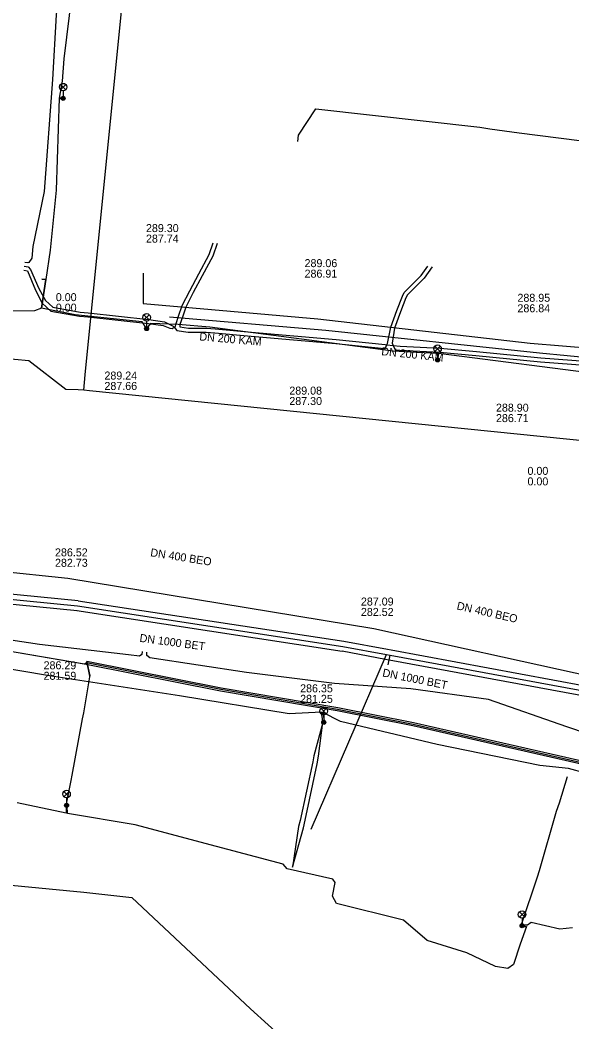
# Model space of a CAD drawing. Extents: x -595540 to -593988, y -1160850 to -1159202.
# Drawn here: x -594420.8 to -594365.5, y -1160478.9 to -1160378.8 of the extents above; entities that cross this region are included whole.
import ezdxf

# ---------------------------------------------------------------- set-up
doc = ezdxf.new("R2010")
doc.units = 0
for name, color, linetype in [('BVK-DESTOVA_popisy', 7, 'Continuous'), ('BVK-DESTOVA_trasa sítě', 7, 'Continuous'), ('BVK-DESTOVA_trasa sítě obvodem', 7, 'Continuous'), ('BVK-SPLASKOVA_popisy', 7, 'Continuous'), ('BVK-SPLASKOVA_trasa sítě', 7, 'Continuous'), ('BVK-VODOVOD_trasa sítě', 7, 'Continuous'), ('CETIN_kabel podzemní', 7, 'Continuous'), ('DESTOVA-NEPROVOZOVANA_popisy', 7, 'Continuous'), ('DESTOVA_trasa neprovozované sítě', 7, 'Continuous'), ('DPMB_kabel', 7, 'Continuous'), ('DPMB_kyneta', 7, 'Continuous'), ('DPMB_trolejové vedení-nosné lano', 7, 'Continuous'), ('EON-NN_kabel', 7, 'Continuous'), ('SPLASKOVA_neprovozovaná  trasa sítě', 7, 'Continuous'), ('SPLASKOVA_popisy neprovozované sítě', 7, 'Continuous'), ('TSB_kabel VO', 7, 'Continuous'), ('TSB_lampy VO', 7, 'Continuous')]:
    doc.layers.add(name, color=color, linetype=linetype)

msp = doc.modelspace()

# ---------------------------------------------------------------- linework, layer by layer
at = {"layer": 'BVK-DESTOVA_popisy'}
for p, q in [((-594418.408, -1160443.809), (-594418.408, -1160443.809)), ((-594392.733, -1160446.114), (-594392.733, -1160446.114))]:
    msp.add_line(p, q, dxfattribs=at)
at = {"layer": 'BVK-DESTOVA_trasa sítě'}
msp.add_line((-594415.009, -1160437.352), (-594388.442, -1160441.396), dxfattribs=at)
for points in [[(-594466.738, -1160432.281), (-594463.021, -1160432.646), (-594440.144, -1160434.888), (-594433.538, -1160435.536), (-594422.832, -1160436.585), (-594415.009, -1160437.352)], [(-594388.442, -1160441.396), (-594384.087, -1160442.202), (-594383.722, -1160442.27), (-594354.597, -1160447.655)]]:
    msp.add_lwpolyline(points, dxfattribs=at)
at = {"layer": 'BVK-DESTOVA_trasa sítě obvodem'}
for p, q in [((-594388.367, -1160440.901), (-594414.934, -1160436.857)), ((-594388.518, -1160441.89), (-594415.084, -1160437.846))]:
    msp.add_line(p, q, dxfattribs=at)
for points in [[(-594414.96, -1160436.854), (-594422.783, -1160436.088), (-594433.489, -1160435.038), (-594440.095, -1160434.391), (-594462.973, -1160432.149), (-594466.689, -1160431.783)], [(-594415.058, -1160437.849), (-594422.88, -1160437.083), (-594433.587, -1160436.033), (-594440.193, -1160435.386), (-594463.07, -1160433.144), (-594466.787, -1160432.778)], [(-594354.506, -1160447.163), (-594383.631, -1160441.778), (-594383.996, -1160441.71), (-594388.351, -1160440.904)], [(-594354.688, -1160448.147), (-594383.813, -1160442.761), (-594384.178, -1160442.694), (-594388.533, -1160441.887)]]:
    msp.add_lwpolyline(points, dxfattribs=at)
at = {"layer": 'BVK-SPLASKOVA_popisy'}
for p, q in [((-594417.264, -1160431.595), (-594417.264, -1160431.595)), ((-594386.648, -1160436.51), (-594386.648, -1160436.51))]:
    msp.add_line(p, q, dxfattribs=at)
at = {"layer": 'BVK-SPLASKOVA_trasa sítě'}
for p, q in [((-594467.309, -1160429.155), (-594415.994, -1160434.587)), ((-594415.994, -1160434.587), (-594385.363, -1160439.604)), ((-594385.363, -1160439.604), (-594350.531, -1160447.284))]:
    msp.add_line(p, q, dxfattribs=at)
at = {"layer": 'BVK-VODOVOD_trasa sítě'}
for p, q in [((-594414.39, -1160415.79), (-594414.304, -1160415.018)), ((-594414.39, -1160415.79), (-594414.938, -1160415.755)), ((-594413.799, -1160415.845), (-594414.39, -1160415.79))]:
    msp.add_line(p, q, dxfattribs=at)
for points in [[(-594414.304, -1160415.018), (-594414.26, -1160414.24), (-594404.1, -1160312.8), (-594403.199, -1160304.249), (-594403.197, -1160304.228), (-594393.45, -1160213.01), (-594381.18, -1160113.49), (-594372.864, -1160046.537), (-594372.845, -1160046.405)], [(-594414.938, -1160415.755), (-594416.18, -1160415.71), (-594419.89, -1160412.84), (-594422.8, -1160412.56), (-594448.8, -1160409.7), (-594488.88, -1160405.03), (-594495.32, -1160404.17), (-594508.771, -1160402.588)], [(-594315.236, -1160426.257), (-594363.42, -1160420.93), (-594413.799, -1160415.845)]]:
    msp.add_lwpolyline(points, dxfattribs=at)
at = {"layer": 'CETIN_kabel podzemní'}
for points in [[(-594392.96, -1160390.91), (-594392.88, -1160390.27), (-594391.17, -1160387.65), (-594374.73, -1160389.47), (-594373.73, -1160389.64), (-594370.8, -1160390.03), (-594352.71, -1160392.35), (-594349.02, -1160392.64), (-594347.73, -1160392.74)], [(-594430.36, -1160464.45), (-594414.38, -1160465.98)], [(-594414.38, -1160465.98), (-594409.57, -1160466.51), (-594397.69, -1160477.62)], [(-594397.69, -1160477.62), (-594394.16, -1160480.82)]]:
    msp.add_lwpolyline(points, dxfattribs=at)
at = {"layer": 'DESTOVA-NEPROVOZOVANA_popisy'}
for p, q in [((-594408.161, -1160401.018), (-594408.161, -1160401.018)), ((-594392.287, -1160404.523), (-594392.287, -1160404.523)), ((-594417.184, -1160407.923), (-594417.184, -1160407.923)), ((-594370.982, -1160407.987), (-594370.982, -1160407.987)), ((-594369.976, -1160425.296), (-594369.976, -1160425.296))]:
    msp.add_line(p, q, dxfattribs=at)
at = {"layer": 'DESTOVA_trasa neprovozované sítě'}
for p, q in [((-594408.434, -1160404.07), (-594408.453, -1160407.125)), ((-594408.453, -1160407.125), (-594390.974, -1160408.635)), ((-594390.974, -1160408.635), (-594369.706, -1160411.079)), ((-594369.706, -1160411.079), (-594347.785, -1160412.826)), ((-594391.63, -1160459.668), (-594384.087, -1160442.202)), ((-594383.918, -1160443.25), (-594383.722, -1160442.27))]:
    msp.add_line(p, q, dxfattribs=at)
at = {"layer": 'DPMB_kabel'}
for points in [[(-594300.133, -1160481.29), (-594301.958, -1160477.528), (-594302.108, -1160474.232), (-594304.271, -1160471.28), (-594310.419, -1160469.533), (-594314.254, -1160470.154), (-594324.705, -1160466.47), (-594333.688, -1160462.598), (-594346.805, -1160457.273), (-594363.583, -1160453.406), (-594381.441, -1160449.347), (-594389.017, -1160447.848), (-594400.687, -1160445.858), (-594414.139, -1160443.197), (-594423.72, -1160441.56), (-594438.14, -1160439.45), (-594440.926, -1160438.619)], [(-594300.133, -1160481.29), (-594301.958, -1160477.528), (-594302.108, -1160474.232), (-594304.271, -1160471.28), (-594310.419, -1160469.533), (-594314.254, -1160470.154), (-594324.705, -1160466.47), (-594333.688, -1160462.598), (-594346.805, -1160457.273), (-594363.583, -1160453.406), (-594381.441, -1160449.347), (-594389.017, -1160447.848), (-594400.687, -1160445.858), (-594414.139, -1160443.197), (-594423.72, -1160441.56), (-594438.14, -1160439.45), (-594440.926, -1160438.619)], [(-594299.887, -1160481.11), (-594301.662, -1160477.452), (-594301.812, -1160474.128), (-594304.089, -1160471.02), (-594310.401, -1160469.227), (-594314.226, -1160469.846), (-594324.595, -1160466.19), (-594333.572, -1160462.322), (-594346.715, -1160456.987), (-594363.517, -1160453.114), (-594381.379, -1160449.053), (-594388.963, -1160447.552), (-594400.633, -1160445.562), (-594414.081, -1160442.903), (-594413.77, -1160444.37)], [(-594299.887, -1160481.11), (-594301.662, -1160477.452), (-594301.812, -1160474.128), (-594304.089, -1160471.02), (-594310.401, -1160469.227), (-594314.226, -1160469.846), (-594324.595, -1160466.19), (-594333.572, -1160462.322), (-594346.715, -1160456.987), (-594363.517, -1160453.114), (-594381.379, -1160449.053), (-594388.963, -1160447.552), (-594400.633, -1160445.562), (-594414.081, -1160442.903), (-594413.77, -1160444.37)]]:
    msp.add_lwpolyline(points, dxfattribs=at)
at = {"layer": 'DPMB_kyneta'}
for points in [[(-594300.01, -1160481.2), (-594301.81, -1160477.49), (-594301.96, -1160474.18), (-594304.18, -1160471.15), (-594310.41, -1160469.38), (-594314.24, -1160470), (-594324.65, -1160466.33), (-594333.63, -1160462.46), (-594346.76, -1160457.13), (-594363.55, -1160453.26), (-594381.41, -1160449.2), (-594388.99, -1160447.7), (-594400.66, -1160445.71), (-594414.11, -1160443.05), (-594414.318, -1160443.168), (-594423.72, -1160441.56), (-594438.14, -1160439.45), (-594440.926, -1160438.619)], [(-594413.77, -1160444.37), (-594414.081, -1160442.903)]]:
    msp.add_lwpolyline(points, dxfattribs=at)
at = {"layer": 'DPMB_trolejové vedení-nosné lano'}
for points in [[(-594416.15, -1160457.294), (-594415.649, -1160454.802), (-594415.533, -1160454.271), (-594414.504, -1160448.638), (-594414.37, -1160448.029), (-594413.74, -1160444.231)], [(-594393.48, -1160463.461), (-594392.393, -1160459.545), (-594392.233, -1160458.756), (-594391.017, -1160453.136), (-594390.883, -1160452.369), (-594390.467, -1160449.018)], [(-594390.467, -1160449.018), (-594391.36, -1160452.341), (-594391.45, -1160452.948), (-594392.721, -1160458.806), (-594392.903, -1160459.413), (-594393.48, -1160463.461)], [(-594366.011, -1160454.423), (-594366.818, -1160457.057), (-594367.093, -1160457.906), (-594368.818, -1160463.852), (-594369.003, -1160464.467), (-594370.619, -1160469.221)]]:
    msp.add_lwpolyline(points, dxfattribs=at)
at = {"layer": 'EON-NN_kabel'}
for points in [[(-594412.502, -1160328.484), (-594412.504, -1160328.509), (-594411.197, -1160328.643), (-594410.974, -1160328.974), (-594411.188, -1160330.633), (-594411.316, -1160332.026), (-594412.763, -1160339.798), (-594413.864, -1160347.737), (-594414.896, -1160355.861), (-594415.623, -1160364.549), (-594416.501, -1160372.621), (-594417.155, -1160378.242), (-594417.531, -1160384.696), (-594418.347, -1160395.909), (-594419.494, -1160401.414), (-594419.575, -1160402.57), (-594419.868, -1160403.022), (-594419.994, -1160403.039), (-594420.297, -1160402.993)], [(-594420.39, -1160403.788), (-594420.031, -1160403.842), (-594419.227, -1160405.773), (-594418.536, -1160407.067), (-594417.671, -1160407.864), (-594414.802, -1160408.369), (-594413.984, -1160408.454), (-594407.921, -1160409.094), (-594406.427, -1160409.321), (-594405.778, -1160409.589), (-594405.541, -1160409.613), (-594405.353, -1160409.476), (-594405.214, -1160409.375), (-594405.148, -1160409.115), (-594404.896, -1160408.359), (-594404.528, -1160407.321), (-594403.776, -1160405.837), (-594402.874, -1160404.151), (-594401.848, -1160402.214), (-594401.442, -1160401.055)], [(-594401.033, -1160401.099), (-594401.48, -1160402.374), (-594402.52, -1160404.339), (-594403.422, -1160406.021), (-594404.16, -1160407.479), (-594404.518, -1160408.489), (-594404.772, -1160409.212), (-594404.767, -1160409.431), (-594403.92, -1160409.572), (-594402.108, -1160409.572), (-594401.237, -1160409.636), (-594397.601, -1160409.962), (-594389.13, -1160410.715), (-594384.232, -1160411.209), (-594384.047, -1160411.231), (-594383.424, -1160411.303), (-594382.71, -1160411.386), (-594378.714, -1160411.57), (-594375.093, -1160411.898), (-594368.635, -1160412.54), (-594361.996, -1160413.042)], [(-594420.343, -1160403.391), (-594419.967, -1160403.447), (-594419.716, -1160403.719), (-594418.867, -1160405.597), (-594418.216, -1160406.819), (-594417.487, -1160407.49), (-594414.746, -1160407.973), (-594413.942, -1160408.056), (-594407.869, -1160408.698), (-594406.301, -1160408.935), (-594405.427, -1160409.387), (-594405.353, -1160409.476), (-594405.072, -1160409.818), (-594403.944, -1160409.972), (-594402.122, -1160409.972), (-594401.269, -1160410.034), (-594397.637, -1160410.36), (-594389.168, -1160411.113), (-594384.276, -1160411.607), (-594384.226, -1160411.613), (-594384.047, -1160411.231), (-594383.982, -1160411.093), (-594383.667, -1160409.464), (-594383.056, -1160407.798), (-594382.502, -1160406.382), (-594382.317, -1160406.005), (-594380.619, -1160404.315), (-594379.958, -1160403.386)], [(-594379.502, -1160403.435), (-594380.313, -1160404.575), (-594381.987, -1160406.241), (-594382.136, -1160406.544), (-594382.682, -1160407.94), (-594383.281, -1160409.57), (-594383.534, -1160411.074), (-594383.424, -1160411.303), (-594383.218, -1160411.729), (-594382.742, -1160411.784), (-594378.742, -1160411.97), (-594375.131, -1160412.296), (-594368.669, -1160412.938), (-594362.036, -1160413.44)], [(-594408.53, -1160441.904), (-594408.562, -1160442.196), (-594408.806, -1160442.367), (-594409.899, -1160442.236), (-594418.805, -1160441.194), (-594432.747, -1160439.09), (-594443.178, -1160437.529), (-594453.99, -1160436.125), (-594465.569, -1160434.624), (-594476.038, -1160433.169), (-594482.503, -1160432.684), (-594485.2, -1160432.415), (-594490.59, -1160432.154), (-594492.067, -1160432.892), (-594492.272, -1160432.901), (-594493.639, -1160432.553), (-594493.541, -1160432.197), (-594493.479, -1160431.941)], [(-594357.578, -1160452.316), (-594366.042, -1160449.445), (-594373.87, -1160446.714), (-594381.664, -1160445.638), (-594389.302, -1160445.09), (-594398.089, -1160443.998), (-594407.758, -1160442.531), (-594408.085, -1160442.312), (-594408.082, -1160441.958)]]:
    msp.add_lwpolyline(points, dxfattribs=at)
at = {"layer": 'SPLASKOVA_neprovozovaná  trasa sítě'}
for p, q in [((-594405.791, -1160408.441), (-594390.143, -1160409.785)), ((-594390.143, -1160409.785), (-594368.765, -1160412.038)), ((-594368.765, -1160412.038), (-594346.544, -1160414.251))]:
    msp.add_line(p, q, dxfattribs=at)
at = {"layer": 'SPLASKOVA_popisy neprovozované sítě'}
for p, q in [((-594412.318, -1160413.913), (-594412.318, -1160413.913)), ((-594393.814, -1160415.419), (-594393.814, -1160415.419)), ((-594373.131, -1160417.128), (-594373.131, -1160417.128))]:
    msp.add_line(p, q, dxfattribs=at)
at = {"layer": 'TSB_kabel VO'}
for points in [[(-594405.258, -1160332.9), (-594405.18, -1160332.399), (-594406.852, -1160332.549), (-594410.38, -1160332.22), (-594411.697, -1160339.647), (-594411.924, -1160341.872), (-594413.732, -1160357.988), (-594413.273, -1160358.076), (-594413.732, -1160357.988), (-594413.63, -1160360.4), (-594416.373, -1160382.649), (-594416.561, -1160384.891), (-594416.845, -1160386.589), (-594416.45, -1160386.594), (-594416.845, -1160386.589), (-594417.162, -1160395.776), (-594417.746, -1160401.774), (-594418.188, -1160404.708), (-594418.599, -1160404.664)], [(-594418.599, -1160404.664), (-594418.188, -1160404.708), (-594418.612, -1160407.583), (-594419.319, -1160407.857), (-594422.571, -1160407.888)], [(-594361.779, -1160414.313), (-594378.891, -1160412.101), (-594378.976, -1160412.756), (-594378.891, -1160412.101), (-594381.022, -1160412.001), (-594383.434, -1160411.887), (-594401.757, -1160409.472), (-594404.929, -1160409.202), (-594407.702, -1160409.092), (-594408.093, -1160409.618), (-594408.536, -1160408.945), (-594415.234, -1160408.245), (-594418.612, -1160407.583), (-594418.188, -1160404.708), (-594418.599, -1160404.664)], [(-594417.82, -1160444.33), (-594423.79, -1160443.33), (-594439.31, -1160439.2), (-594440.19, -1160438.28), (-594441.1, -1160438.09), (-594441.163, -1160438.352), (-594441.04, -1160438.476), (-594440.966, -1160438.635), (-594441.125, -1160438.561), (-594441.271, -1160438.414), (-594442.33, -1160438.34), (-594455.01, -1160436.55), (-594465.16, -1160435.21), (-594466.11, -1160435.62), (-594470.93, -1160435.02), (-594476.27, -1160435.06), (-594487.16, -1160433.39), (-594492.92, -1160433.01), (-594494.68, -1160432.49), (-594496.2, -1160431.41), (-594496.95, -1160431.25), (-594496.91, -1160431.839)], [(-594359.06, -1160455.47), (-594365.87, -1160453.62), (-594368.73, -1160453.32), (-594379.02, -1160451.19), (-594388.68, -1160448.9), (-594390.455, -1160448.003), (-594390.333, -1160448.851), (-594390.374, -1160448.989), (-594390.452, -1160448.868), (-594390.58, -1160447.973), (-594393.84, -1160448.13), (-594404.8, -1160446.34), (-594417.82, -1160444.33)], [(-594365.48, -1160469.53), (-594366.75, -1160469.67), (-594369.62, -1160469.01), (-594369.974, -1160469.281), (-594370.398, -1160469.273), (-594370.522, -1160469.331), (-594370.4, -1160469.393), (-594370.071, -1160469.4), (-594370.7, -1160471.18), (-594371.36, -1160473.2), (-594371.96, -1160473.59), (-594373.17, -1160473.42), (-594376.05, -1160472.05), (-594380.02, -1160470.82), (-594382.4, -1160468.77), (-594389.08, -1160467.12), (-594389.48, -1160466.38), (-594389.21, -1160464.99), (-594389.45, -1160464.67), (-594394.02, -1160463.64), (-594394.42, -1160463.16), (-594401.09, -1160461.39), (-594409.23, -1160459.24), (-594416.009, -1160458.1), (-594416.04, -1160457.412), (-594416.106, -1160457.285), (-594416.16, -1160457.418), (-594416.131, -1160458.077), (-594421.04, -1160457.03)]]:
    msp.add_lwpolyline(points, dxfattribs=at)
at = {"layer": 'TSB_lampy VO'}
for p, q in [((-594416.715, -1160385.734), (-594416.185, -1160385.204)), ((-594416.715, -1160385.204), (-594416.185, -1160385.734)), ((-594416.715, -1160385.734), (-594416.185, -1160385.204)), ((-594416.715, -1160385.204), (-594416.185, -1160385.734)), ((-594416.45, -1160385.844), (-594416.45, -1160386.594)), ((-594416.45, -1160385.844), (-594416.45, -1160386.594)), ((-594408.358, -1160408.758), (-594407.828, -1160408.228)), ((-594408.358, -1160408.228), (-594407.828, -1160408.758)), ((-594408.358, -1160408.758), (-594407.828, -1160408.228)), ((-594408.358, -1160408.228), (-594407.828, -1160408.758)), ((-594408.093, -1160408.868), (-594408.093, -1160409.618)), ((-594408.093, -1160408.868), (-594408.093, -1160409.618)), ((-594379.241, -1160411.896), (-594378.711, -1160411.366)), ((-594379.241, -1160411.366), (-594378.711, -1160411.896)), ((-594379.241, -1160411.896), (-594378.711, -1160411.366)), ((-594379.241, -1160411.366), (-594378.711, -1160411.896)), ((-594378.976, -1160412.006), (-594378.976, -1160412.756)), ((-594378.976, -1160412.006), (-594378.976, -1160412.756)), ((-594390.639, -1160448.129), (-594390.109, -1160447.599)), ((-594390.639, -1160447.599), (-594390.109, -1160448.129)), ((-594390.639, -1160448.129), (-594390.109, -1160447.599)), ((-594390.639, -1160447.599), (-594390.109, -1160448.129)), ((-594390.374, -1160448.239), (-594390.374, -1160448.989)), ((-594390.374, -1160448.239), (-594390.374, -1160448.989)), ((-594416.371, -1160456.425), (-594415.841, -1160455.895)), ((-594416.371, -1160455.895), (-594415.841, -1160456.425)), ((-594416.371, -1160456.425), (-594415.841, -1160455.895)), ((-594416.371, -1160455.895), (-594415.841, -1160456.425)), ((-594416.106, -1160456.535), (-594416.106, -1160457.285)), ((-594416.106, -1160456.535), (-594416.106, -1160457.285)), ((-594370.787, -1160468.471), (-594370.257, -1160467.941)), ((-594370.787, -1160467.941), (-594370.257, -1160468.471)), ((-594370.787, -1160468.471), (-594370.257, -1160467.941)), ((-594370.787, -1160467.941), (-594370.257, -1160468.471)), ((-594370.522, -1160468.581), (-594370.522, -1160469.331)), ((-594370.522, -1160468.581), (-594370.522, -1160469.331))]:
    msp.add_line(p, q, dxfattribs=at)
for centre, radius in [((-594416.45, -1160385.469), 0.375), ((-594416.45, -1160385.469), 0.375), ((-594416.45, -1160386.594), 0.2), ((-594416.45, -1160386.594), 0.2), ((-594416.45, -1160386.594), 0.145), ((-594416.45, -1160386.594), 0.145), ((-594416.45, -1160386.594), 0.0876), ((-594416.45, -1160386.594), 0.0876), ((-594408.093, -1160408.493), 0.375), ((-594408.093, -1160408.493), 0.375), ((-594408.093, -1160409.618), 0.2), ((-594408.093, -1160409.618), 0.2), ((-594408.093, -1160409.618), 0.145), ((-594408.093, -1160409.618), 0.145), ((-594408.093, -1160409.618), 0.0876), ((-594408.093, -1160409.618), 0.0876), ((-594378.976, -1160411.631), 0.375), ((-594378.976, -1160411.631), 0.375), ((-594378.976, -1160412.756), 0.2), ((-594378.976, -1160412.756), 0.2), ((-594378.976, -1160412.756), 0.145), ((-594378.976, -1160412.756), 0.145), ((-594378.976, -1160412.756), 0.0876), ((-594378.976, -1160412.756), 0.0876), ((-594390.374, -1160447.864), 0.375), ((-594390.374, -1160447.864), 0.375), ((-594390.374, -1160448.989), 0.2), ((-594390.374, -1160448.989), 0.2), ((-594390.374, -1160448.989), 0.145), ((-594390.374, -1160448.989), 0.145), ((-594390.374, -1160448.989), 0.0876), ((-594390.374, -1160448.989), 0.0876), ((-594416.106, -1160456.16), 0.375), ((-594416.106, -1160456.16), 0.375), ((-594416.106, -1160457.285), 0.2), ((-594416.106, -1160457.285), 0.2), ((-594416.106, -1160457.285), 0.145), ((-594416.106, -1160457.285), 0.145), ((-594416.106, -1160457.285), 0.0876), ((-594416.106, -1160457.285), 0.0876), ((-594370.522, -1160468.206), 0.375), ((-594370.522, -1160468.206), 0.375), ((-594370.522, -1160469.331), 0.2), ((-594370.522, -1160469.331), 0.2), ((-594370.522, -1160469.331), 0.145), ((-594370.522, -1160469.331), 0.145), ((-594370.522, -1160469.331), 0.0876), ((-594370.522, -1160469.331), 0.0876)]:
    msp.add_circle(centre, radius, dxfattribs=at)

# ---------------------------------------------------------------- texts
at = {"layer": 'BVK-DESTOVA_popisy'}
for rotation, p in [(352.4028, (-594408.836, -1160440.929)), (348.70211, (-594384.541, -1160444.389))]:
    msp.add_text('DN 1000 BET', height=0.8, rotation=rotation, dxfattribs=at).set_placement(p)
for s, p in [('286.29', (-594418.408, -1160443.684)), ('281.59', (-594418.408, -1160444.734)), ('286.35', (-594392.733, -1160445.989)), ('281.25', (-594392.733, -1160447.039))]:
    msp.add_text(s, height=0.8, dxfattribs=at).set_placement(p)
at = {"layer": 'BVK-SPLASKOVA_popisy'}
for s, p in [('286.52', (-594417.264, -1160432.395)), ('282.73', (-594417.264, -1160433.435)), ('287.09', (-594386.648, -1160437.31)), ('282.52', (-594386.648, -1160438.35))]:
    msp.add_text(s, height=0.8, dxfattribs=at).set_placement(p)
for rotation, p in [(351.03267, (-594407.765, -1160432.371)), (347.26972, (-594377.105, -1160437.688))]:
    msp.add_text('DN 400 BEO', height=0.8, rotation=rotation, dxfattribs=at).set_placement(p)
at = {"layer": 'DESTOVA-NEPROVOZOVANA_popisy'}
for s, p in [('289.30', (-594408.161, -1160399.968)), ('287.74', (-594408.161, -1160401.018)), ('289.06', (-594392.287, -1160403.473)), ('286.91', (-594392.287, -1160404.523)), ('0.00', (-594417.184, -1160406.873)), ('288.95', (-594370.982, -1160406.937)), ('0.00', (-594417.184, -1160407.923)), ('286.84', (-594370.982, -1160407.987)), ('0.00', (-594369.976, -1160424.246)), ('0.00', (-594369.976, -1160425.296))]:
    msp.add_text(s, height=0.8, dxfattribs=at).set_placement(p)
at = {"layer": 'SPLASKOVA_popisy neprovozované sítě'}
for rotation, p in [(355.09094, (-594402.842, -1160410.793)), (353.98388, (-594384.633, -1160412.268))]:
    msp.add_text('DN 200 KAM', height=0.8, rotation=rotation, dxfattribs=at).set_placement(p)
for s, p in [('289.24', (-594412.318, -1160414.713)), ('287.66', (-594412.318, -1160415.753)), ('289.08', (-594393.814, -1160416.219)), ('287.30', (-594393.814, -1160417.259)), ('288.90', (-594373.131, -1160417.928)), ('286.71', (-594373.131, -1160418.968))]:
    msp.add_text(s, height=0.8, dxfattribs=at).set_placement(p)

doc.saveas('drawing.dxf')
